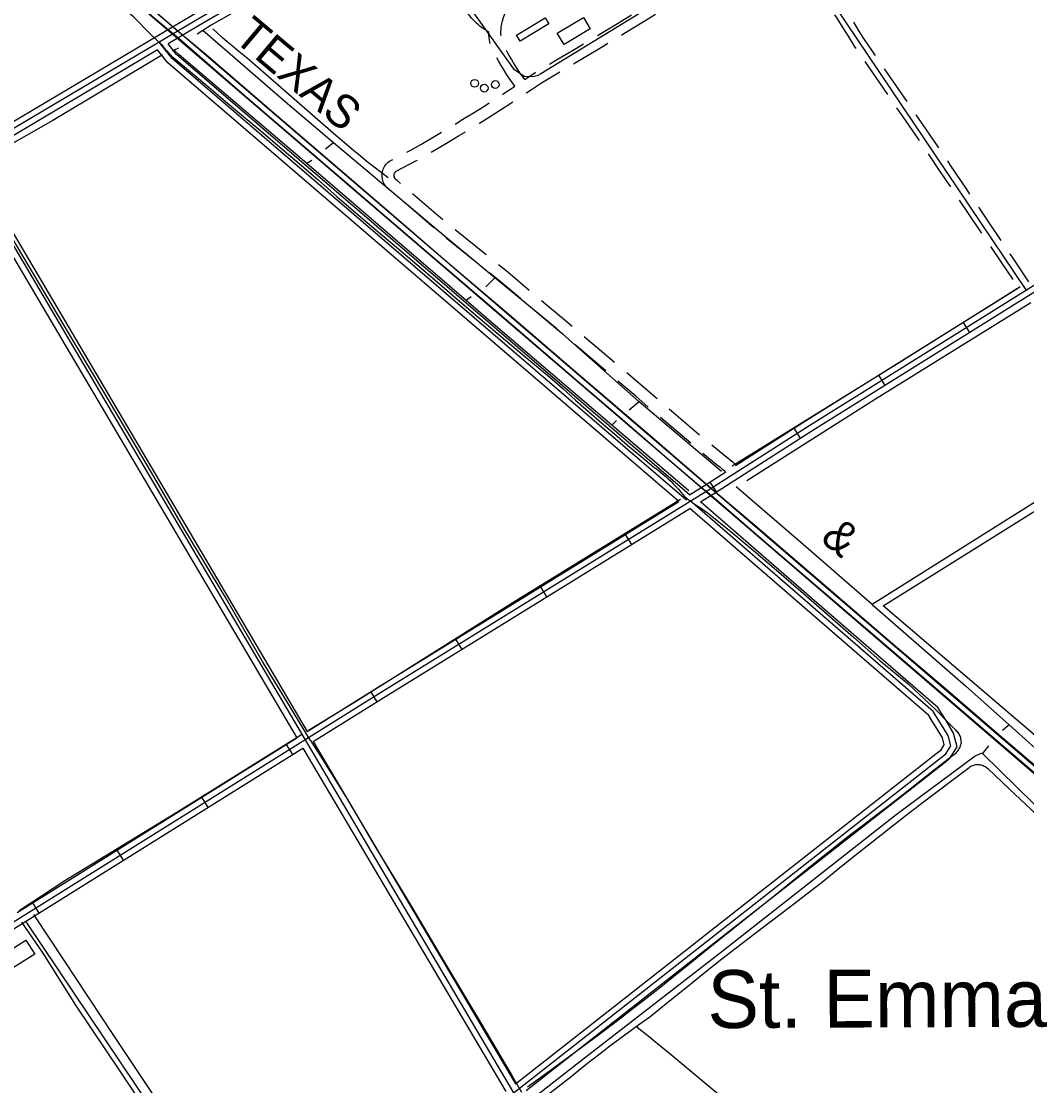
# Model space of a CAD drawing. Extents: x 3424494 to 3462436, y 522220 to 547718.
# Drawn here: x 3434790 to 3437311, y 540326 to 542993 of the extents above; entities that cross this region are included whole.
import ezdxf

# ---------------------------------------------------------------- set-up
doc = ezdxf.new("R2010")
doc.units = 0
for name, color, linetype in [('V-BLDG-OTLN', 7, 'Continuous'), ('V-DOMW-TANK', 7, 'Continuous'), ('V-DTCH-CNTR', 7, 'Continuous'), ('V-RAIL-IDEN', 7, 'Continuous'), ('V-RAIL-TRAK', 7, 'Continuous'), ('V-ROAD-CNTR', 7, 'Continuous'), ('V-SITE-OTLN', 7, 'Continuous'), ('V-TOPO-GNAM-IDEN', 7, 'Continuous'), ('V-TOPO-SHOR', 7, 'Continuous')]:
    doc.layers.add(name, color=color, linetype=linetype)

msp = doc.modelspace()

# ---------------------------------------------------------------- linework, layer by layer
at = {"layer": 'V-BLDG-OTLN'}
for points in [[(3436112.8, 542986.9), (3436041.2, 542943), (3436031.9, 542958.1), (3436103.5, 543002)], [(3436216.8, 542974.3), (3436151.2, 542934.8), (3436134, 542963.4), (3436199.6, 543002.9)], [(3434739.9, 540651.1), (3434802.1, 540690), (3434824, 540655), (3434761.8, 540616.1)]]:
    msp.add_lwpolyline(points, close=True, dxfattribs=at)
at = {"layer": 'V-DOMW-TANK'}
for centre in [(3435927.2, 542837.7), (3435978.7, 542834.7), (3435951.1, 542825.6)]:
    msp.add_circle(centre, 9.69, dxfattribs=at)
at = {"layer": 'V-DTCH-CNTR'}
for points in [[(3435142.5, 542934.2), (3435129.6, 542946.9), (3435114, 542960.9), (3435072.2, 543003.6), (3435041.5, 543030), (3434957.4, 543102.4), (3434865.6, 543180.4), (3434857.9, 543186.1), (3434850.2, 543191.7), (3434842.3, 543197), (3434834.3, 543202.2), (3434826.2, 543207.2), (3434817.9, 543211.9), (3434809.6, 543216.5), (3434801.1, 543220.9), (3434792.5, 543225.1)], [(3435710.5, 542600.9), (3435692.8, 542614.2), (3435675.3, 542627.7), (3435657.9, 542641.3), (3435640.7, 542655.1), (3435623.5, 542669.1), (3435606.5, 542683.2), (3435589.6, 542697.5), (3435572.8, 542711.9), (3435356.8, 542901), (3435344, 542910.9), (3435331.3, 542921), (3435318.9, 542931.3), (3435306.6, 542941.8), (3435294.4, 542952.4), (3435282.5, 542963.3), (3435270.7, 542974.4)], [(3435142.5, 542934.2), (3435146.5, 542929), (3435150.6, 542923.9), (3435154.9, 542919), (3435159.4, 542914.2), (3435164, 542909.6), (3435168.8, 542905.1), (3435173.8, 542900.8), (3435178.9, 542896.7), (3435219.9, 542862.2), (3435260.9, 542827.8), (3435301.9, 542793.3), (3435342.8, 542758.8), (3435391, 542718.3), (3435439, 542677.6), (3435486.8, 542636.7), (3435534.4, 542595.6), (3435581.8, 542554.3), (3435629.1, 542512.8), (3435680.3, 542469.9), (3435731.3, 542426.8), (3435782.1, 542383.5), (3435832.8, 542340), (3435883.3, 542296.4), (3435941.2, 542247.4), (3435999.3, 542198.5), (3436057.5, 542149.9), (3436115.9, 542101.5), (3436148, 542072.6), (3436180.1, 542044), (3436212.5, 542015.5), (3436245, 541987.2), (3436277.7, 541959.1), (3436310.5, 541931.2), (3436343.5, 541903.5), (3436376.6, 541875.9), (3436384, 541870.4), (3436391.2, 541864.7), (3436398.3, 541858.8), (3436405.2, 541852.8), (3436412, 541846.6), (3436418.7, 541840.3), (3436425.2, 541833.8), (3436431.6, 541827.1), (3436437.8, 541820.4), (3436443.8, 541813.4), (3436449.7, 541806.4), (3436453.4, 541802.6), (3436457.3, 541799), (3436461.4, 541795.6), (3436465.6, 541792.4), (3436469.9, 541789.3), (3436474.5, 541786.3)], [(3435515.5, 541190.4), (3435466.7, 541270.5), (3435395.5, 541389.1), (3435301.2, 541550.4), (3435200.8, 541718.7), (3435116.5, 541862.7), (3434998.5, 542062.9), (3434895.7, 542235.3), (3434807.3, 542382.4), (3434713.3, 542541), (3434649.7, 542642.3)], [(3436474.5, 541786.3), (3436486.4, 541778.4), (3436498.4, 541770.2), (3436510.1, 541761.7), (3436521.8, 541753), (3436574.1, 541709.9), (3436626.3, 541666.5), (3436678.3, 541622.9), (3436744.7, 541565.3), (3436811, 541507.4), (3436877.1, 541449.4), (3436943.1, 541391.2), (3436957.5, 541379.8), (3436971.7, 541368.2), (3436985.9, 541356.4), (3436999.9, 541344.5), (3437013.7, 541332.4), (3437027.5, 541320.2), (3437041.1, 541307.8), (3437054.5, 541295.3), (3437067.8, 541282.6), (3437081, 541269.8), (3437094.1, 541256.8), (3437107, 541243.7), (3437119.7, 541230.5), (3437132.4, 541217.1), (3437134.5, 541215.1), (3437136.5, 541213), (3437138.4, 541210.7), (3437140.1, 541208.3), (3437141.6, 541205.8), (3437142.9, 541203.2), (3437144, 541200.5), (3437144.9, 541197.7), (3437145.6, 541194.9), (3437146.1, 541192), (3437146.4, 541189.1)], [(3435515.5, 541190.4), (3435546.6, 541142.2), (3435610.6, 541039), (3435677.1, 540926), (3435768.7, 540774.3), (3435848, 540640.3), (3435941.5, 540484.1), (3436019.6, 540352.4), (3436044.2, 540309.4)], [(3437146.4, 541189.1), (3437146.5, 541186.1), (3437146.4, 541183.2), (3437145.6, 541180.1), (3437144.6, 541177), (3437143.4, 541174), (3437142, 541171.1), (3437140.5, 541168.3), (3437138.7, 541165.6), (3437136.8, 541163), (3437134.7, 541160.5), (3437132.4, 541158.2), (3437130.1, 541156), (3437127.5, 541154), (3437124.9, 541152.1), (3437071.9, 541110.3), (3437018.8, 541068.7), (3436965.5, 541027.2), (3436932.4, 541002.1), (3436899.4, 540976.9), (3436866.5, 540951.5), (3436833.8, 540925.9), (3436801.2, 540900.2), (3436768.7, 540874.3), (3436736.3, 540848.3), (3436678.5, 540801.5), (3436620.6, 540754.8), (3436562.5, 540708.3), (3436504.3, 540661.9), (3436467.5, 540632.1), (3436430.7, 540602.4), (3436393.6, 540572.9), (3436356.4, 540543.6), (3436319.1, 540514.5), (3436281.6, 540485.6), (3436237.5, 540452.5), (3436193.3, 540419.5), (3436148.9, 540386.8), (3436104.4, 540354.1), (3436059.8, 540321.7)], [(3436101.8, 540296.7), (3436169.2, 540348.9), (3436193.3, 540368.3), (3436217.5, 540387.5), (3436241.9, 540406.5), (3436266.4, 540425.3), (3436291.1, 540443.9), (3436315.9, 540462.3), (3436332.2, 540474.2), (3436340.9, 540480.5), (3436366, 540498.5), (3436411.5, 540534.5), (3436456.8, 540570.8), (3436501.9, 540607.2), (3436546.8, 540643.9), (3436629.9, 540707), (3436712.8, 540770.2), (3436795.5, 540833.7), (3436837.9, 540868), (3436880.5, 540902.2), (3436923.2, 540936.2), (3436966, 540970), (3437009, 541003.6), (3437052.1, 541037.1), (3437166.6, 541123), (3437168.7, 541124.6), (3437171.1, 541126), (3437173.5, 541127.3), (3437176, 541128.3), (3437178.5, 541129.2), (3437181.2, 541129.8), (3437183.8, 541130.3), (3437186.5, 541130.5), (3437189.2, 541130.6), (3437191.9, 541130.4), (3437194.6, 541130), (3437197.3, 541129.5), (3437199.9, 541128.7), (3437202.4, 541127.7), (3437204.9, 541126.6), (3437207.2, 541125.2), (3437209.4, 541123.7), (3437211.6, 541122), (3437213.6, 541120.2), (3437268.1, 541069.1)], [(3437268.1, 541069.1), (3437322.4, 541017.8), (3437376.5, 540966.3), (3437401.5, 540941.5), (3437426.7, 540916.9), (3437452.1, 540892.4), (3437477.6, 540868.1), (3437503.3, 540843.9), (3437529.2, 540820), (3437555.2, 540796.2), (3437581.4, 540772.6), (3437603.6, 540752.1), (3437625.7, 540731.4), (3437647.7, 540710.7), (3437669.5, 540689.8), (3437691.3, 540668.8), (3437698.7, 540661.2), (3437706.3, 540653.8), (3437714.1, 540646.5)], [(3434791.3, 540735), (3434844, 540657.5), (3434926.3, 540527.8), (3435039.3, 540359.2), (3435125.7, 540229.5), (3435182.9, 540141.3), (3435281.2, 539994.3), (3435375.4, 539848), (3435377.9, 539844.6), (3435380.2, 539841.1), (3435382.3, 539837.5), (3435384.3, 539833.8), (3435386, 539830), (3435387.6, 539826.1), (3435388.9, 539822.1), (3435390.1, 539818.1), (3435391.1, 539814), (3435391.8, 539809.9)], [(3435432.8, 539837.7), (3435377.7, 539913.5), (3435284, 540052.5), (3435156.4, 540250.8), (3435022.8, 540451.7), (3434898.4, 540638.5), (3434821.7, 540754.6)], [(3436995.5, 539908), (3436969.3, 539932.2), (3436942.9, 539956.2), (3436916.4, 539980.1), (3436889.8, 540003.8), (3436863, 540027.4), (3436836.1, 540050.8), (3436809, 540074), (3436781.9, 540097.1), (3436754.6, 540120.1), (3436727.1, 540142.9), (3436677.4, 540185.6), (3436627.6, 540228.1), (3436577.6, 540270.5), (3436527.5, 540312.8), (3436477.3, 540354.8), (3436426.9, 540396.7), (3436376.4, 540438.4), (3436365.1, 540447.1), (3436354, 540456), (3436343, 540465), (3436332.2, 540474.2)]]:
    msp.add_lwpolyline(points, dxfattribs=at)
at = {"layer": 'V-RAIL-TRAK'}
for points in [[(3438354.2, 540252.8), (3438206.8, 540377.4), (3438013.8, 540543.2), (3437793.6, 540730.8), (3437636.6, 540866.9), (3437435.3, 541038.9), (3437350, 541112.3), (3437236.4, 541208.7), (3437107.5, 541319.8), (3436970.1, 541437.5), (3436806.4, 541577.3), (3436640.7, 541720.5), (3436526.9, 541816.6), (3436366.6, 541954.8), (3436170.2, 542123.2), (3436013.4, 542257.2), (3435855.2, 542392.4), (3435713.1, 542515.2), (3435553.1, 542652.2), (3435406.3, 542777.9), (3435253.8, 542908.7), (3435190.4, 542962.1), (3435035.7, 543094.7)], [(3435063, 543054), (3435154.2, 542975.7), (3435179.2, 542955.6), (3435341.3, 542814.8), (3435557.9, 542629.5), (3435765.8, 542451), (3435989.1, 542259.9), (3436176.8, 542098.9), (3436296.9, 541996.1), (3436404, 541903.6), (3436500.7, 541820.9), (3436515, 541809.7), (3436645.7, 541697), (3436797.8, 541566.3), (3436983, 541407.9), (3437130.2, 541281.8), (3437253, 541176.3), (3437398.3, 541052), (3437536.8, 540934.5), (3437681.3, 540809.4), (3437784.3, 540721), (3437926.6, 540598.9), (3438130.4, 540424.7), (3438265.9, 540308.4)]]:
    msp.add_lwpolyline(points, dxfattribs=at)
at = {"layer": 'V-ROAD-CNTR'}
for p, q in [((3435847.3, 542495.7), (3435771.4, 542560.8)), ((3435825.1, 542475.2), (3435749.2, 542540.3)), ((3435956.1, 542407.6), (3435878.2, 542470.3)), ((3435933.8, 542387), (3435856, 542449.7)), ((3437151.6, 542238.6), (3437167.5, 542213.1)), ((3436277.9, 542137.7), (3436201.7, 542202.5)), ((3436255.7, 542117.2), (3436179.5, 542182)), ((3436939.5, 542106.3), (3436955.3, 542080.8)), ((3436491.1, 541956.2), (3436415, 542021.1)), ((3436468.9, 541935.7), (3436392.8, 542000.6)), ((3436727.4, 541973.5), (3436743.6, 541948.2)), ((3436517, 541838.5), (3436533.2, 541813.3)), ((3436304.5, 541707.2), (3436320.3, 541681.7)), ((3436091.8, 541575.9), (3436107.6, 541550.4)), ((3435879.1, 541444.7), (3435894.8, 541419.1)), ((3435666.3, 541313.2), (3435682.2, 541287.8)), ((3435454.3, 541180.8), (3435470.1, 541155.3)), ((3435242.2, 541048.3), (3435258.1, 541022.9)), ((3435030.2, 540915.9), (3435046.1, 540890.5)), ((3434818.2, 540783.5), (3434834, 540758))]:
    msp.add_line(p, q, dxfattribs=at)
for points in [[(3432086.3, 545626.6), (3433017.5, 544826.1), (3436584, 541768.3), (3439656.2, 539130.4), (3440791.3, 538157.4)], [(3432733, 545050.3), (3433007.7, 544814.8), (3436574.2, 541756.9), (3439266.7, 539445.1)], [(3437310.2, 542319.9), (3436715.7, 543202.9), (3436703.6, 543212.4), (3436689.4, 543216.7), (3436671.7, 543213.3), (3436648.2, 543201.1), (3436093.1, 542861.6), (3436083.9, 542856.7), (3436073.4, 542853.7), (3436051, 542854.7), (3436027.3, 542871.4), (3435835.4, 543140.8), (3435823.1, 543161.6), (3435812.9, 543190.5), (3435794.8, 543273.5)], [(3435645.9, 543240), (3435226.7, 542994.7), (3434699.7, 542682.6), (3433265.6, 541846), (3431743, 540947.2), (3429942, 539889.8), (3428572.6, 539081)], [(3435654.7, 543227.7), (3435234.3, 542981.8), (3435158.4, 542936.8)], [(3428581.7, 536858.3), (3428592.8, 536865), (3429696.6, 537565.1), (3431434.8, 538647.4), (3433216.6, 539765.4), (3435691.1, 541311), (3436517.9, 541821.2), (3436767.2, 541981.2), (3437838.1, 542649.1), (3438045.9, 542783.2), (3438150.3, 542848.1), (3438193, 542880.9), (3438253.3, 542932.7), (3438301.6, 542982.4), (3438351.9, 543036.7), (3438397.6, 543083.6), (3438439.4, 543132.1)], [(3435404.4, 543116), (3435219.1, 543007.7), (3435143.1, 542962.6)], [(3435993.3, 542956.8), (3435993, 542960.2), (3435992.9, 542964.7), (3435992.9, 542969.2), (3435993.2, 542973.7), (3435993.2, 542973.7), (3435993.6, 542978.2), (3435994.3, 542982.7), (3435995.1, 542987.2), (3435996.1, 542991.6), (3435997.4, 542995.9), (3435998.8, 543000.2), (3436000.5, 543004.8), (3436002.2, 543009.3), (3436003.8, 543014.3), (3436005.1, 543019.3), (3436006.2, 543024.4), (3436007.1, 543029.6), (3436007.7, 543034.8), (3436008.1, 543040), (3436008.2, 543045.2), (3436008, 543050.4), (3436007.7, 543054.8)], [(3435962.9, 542966.1), (3435961.3, 542966.9), (3435956.1, 542969.9), (3435951, 542973.2), (3435946, 542976.6), (3435941.2, 542980.2), (3435936.5, 542984), (3435932, 542988.1), (3435927.6, 542992.3), (3435923.4, 542996.6), (3435919.5, 543001.2), (3435915.6, 543005.9), (3435912, 543010.7), (3435908.6, 543015.7), (3435905.3, 543021.1), (3435900.9, 543029.4)], [(3436234.7, 542957.4), (3436285.3, 542988), (3436320.2, 543009.2)], [(3436295, 542958.8), (3436300.9, 542962.3), (3436352.3, 542993.6), (3436380.4, 543010.8)], [(3436829.6, 543009.6), (3436833.4, 543003.6), (3436848.5, 542979.6), (3436863.5, 542955.5), (3436878.5, 542930.8), (3436882.6, 542924.9)], [(3436876.9, 542990.9), (3436889, 542971.2), (3436903.6, 542947.2), (3436931.4, 542907.1)], [(3435143.1, 542962.6), (3434692.1, 542695.5), (3434646.8, 542669.1)], [(3435965.9, 542937.4), (3435965.1, 542941.3), (3435964.2, 542947), (3435963.5, 542952.8), (3435963, 542958.6), (3435962.9, 542964.4), (3435962.9, 542967)], [(3435132.3, 542921.4), (3434707.3, 542669.7), (3434661.9, 542643.2)], [(3436438.7, 541790), (3435158.2, 542889.4), (3435132.3, 542921.4)], [(3436458.1, 541793), (3435169, 542899.9), (3435135.8, 542940.9), (3435139.6, 542943.3)], [(3436465.4, 541806.5), (3435179.8, 542910.3), (3435158.4, 542936.8)], [(3436114.5, 542885.7), (3436130.8, 542895.4), (3436182.4, 542926.1), (3436200.4, 542936.9)], [(3436175, 542886.8), (3436197.8, 542900.3), (3436249.4, 542931.2), (3436260.8, 542938.1)], [(3436028, 542830.5), (3436024.2, 542835.6), (3436017.7, 542844.8), (3436011.3, 542854.1), (3436005.1, 542863.5), (3435999.2, 542873.1), (3435993.4, 542882.7), (3435987.8, 542892.5), (3435982.9, 542901.3)], [(3436053, 542847.2), (3436048.5, 542853.2), (3436042.3, 542861.9), (3436036.3, 542870.8), (3436030.4, 542879.7), (3436024.7, 542888.7), (3436019.2, 542897.9), (3436013.9, 542907.2), (3436008.8, 542916.5), (3436007.1, 542919.8)], [(3436905.4, 542892), (3436922.1, 542868), (3436962.2, 542809.7)], [(3436954.2, 542874.2), (3436990, 542822.4), (3437010.9, 542791.8)], [(3436053.1, 542847.3), (3436078.6, 542864.6), (3436080, 542865.4)], [(3436056, 542813.1), (3436057.9, 542814.4), (3436069.5, 542822.2), (3436094.7, 542839.2), (3436140.6, 542866.3)], [(3435996.7, 542810), (3436001.5, 542813.1), (3436027.2, 542830), (3436027.9, 542830.5)], [(3435878.1, 542735.7), (3435897.6, 542747.5), (3435923.8, 542763.6), (3435949.8, 542780), (3435963.1, 542788.4)], [(3435938.3, 542737.3), (3435939.6, 542738.2), (3435965.8, 542754.6), (3435991.9, 542771.2), (3436017.9, 542788), (3436022.6, 542791.1)], [(3436984.9, 542776.7), (3437008.2, 542742.7), (3437041.3, 542694.2)], [(3437033.5, 542758.9), (3437075.9, 542696.8), (3437089.8, 542676.2)], [(3435757.1, 542665.3), (3435765.4, 542669.7), (3435791.9, 542684.8), (3435818.5, 542700.2), (3435843.8, 542715.1)], [(3435818.2, 542665.3), (3435833.6, 542674.3), (3435860.3, 542690), (3435886.9, 542705.8), (3435904.2, 542716.4)], [(3437063.8, 542661.1), (3437093.8, 542617), (3437119.9, 542578.3)], [(3434636, 542628), (3435481.3, 541197.7)], [(3434641.3, 542648.5), (3436024.8, 540307.6)], [(3434661.9, 542643.2), (3435506.8, 541213.6)], [(3435718.9, 542566.4), (3435712.8, 542571.6), (3435710.8, 542573.1), (3435708.1, 542575.5), (3435705.6, 542578.1), (3435703.3, 542581), (3435701.3, 542584), (3435699.5, 542587.2), (3435698, 542590.5), (3435696.8, 542594), (3435695.8, 542597.6), (3435695.7, 542598.4), (3435695.2, 542601.1), (3435694.9, 542604.7), (3435694.9, 542608.4), (3435695.2, 542612), (3435695.8, 542615.6), (3435696.7, 542619.1), (3435697.9, 542622.6), (3435699.4, 542625.9), (3435701.1, 542629.1), (3435703.1, 542632.1), (3435705.4, 542635), (3435707.9, 542637.6), (3435710.6, 542640.1), (3435714, 542642.6), (3435721.7, 542646.7)], [(3435741.1, 542586.9), (3435731.6, 542595), (3435729.8, 542596.4), (3435728.9, 542597.1), (3435728.2, 542597.9), (3435727.5, 542598.8), (3435726.9, 542599.7), (3435726.3, 542600.7), (3435725.8, 542601.7), (3435725.5, 542602.8), (3435725.2, 542603.8), (3435725.3, 542603.3), (3435725, 542605), (3435724.9, 542606.1), (3435724.9, 542607.2), (3435725, 542608.3), (3435725.2, 542609.4), (3435725.5, 542610.5), (3435725.8, 542611.5), (3435726.3, 542612.6), (3435726.8, 542613.5), (3435727.4, 542614.5), (3435728.1, 542615.3), (3435728.9, 542616.2), (3435729.7, 542616.9), (3435730.1, 542617.2), (3435779.8, 542643.4), (3435783.5, 542645.5)], [(3437112.3, 542643.1), (3437118.6, 542633.8), (3437161.2, 542570.7), (3437168.2, 542560.2)], [(3436493.3, 541788.5), (3436525.8, 541808.6), (3436775.3, 541968.5), (3437807.4, 542612.3)], [(3437142.2, 542545.1), (3437192, 542470.7), (3437197.8, 542462)], [(3437190.4, 542527), (3437216.9, 542487.4), (3437246.2, 542443.9)], [(3437220.2, 542428.8), (3437248, 542387.5), (3437276.1, 542345.9)], [(3437268.5, 542410.7), (3437272.9, 542404.3), (3437315.9, 542340.6)], [(3436041.9, 542298.1), (3435990.9, 542341), (3435965, 542361.9)], [(3436064.1, 542318.6), (3436010, 542364.1), (3435987.2, 542382.5)], [(3436581.1, 541879.7), (3436759.2, 541993.9), (3437289.1, 542324.4)], [(3436171.2, 542228.4), (3436149.9, 542246.4), (3436094.8, 542292.8)], [(3436149, 542207.9), (3436130.6, 542223.5), (3436072.5, 542272.3)], [(3436384.5, 542047), (3436350.3, 542076.2), (3436308.4, 542111.8)], [(3436362.3, 542026.5), (3436330.9, 542053.3), (3436286.2, 542091.3)], [(3436556.3, 541863.7), (3436554.4, 541865.4), (3436548.9, 541870.1), (3436543.3, 541874.6), (3436537, 541879.3), (3436499.5, 541910)], [(3436582.4, 541880.5), (3436580.3, 541882.5), (3436574.2, 541888), (3436568, 541893.3), (3436561.6, 541898.3), (3436555.5, 541902.9), (3436521.7, 541930.5)], [(3436465.4, 541806.5), (3436509.9, 541833.9), (3436556.9, 541864.1)], [(3430875.5, 538296.9), (3431286, 537667.5), (3431730, 537009.6), (3431744, 536995.9), (3431766.7, 537003.7), (3431795.8, 537021.3), (3433023.9, 537980.1), (3434017.2, 538743.4), (3435515.2, 539908), (3437108.3, 541157.2), (3437120.6, 541177.3), (3437114, 541203.1), (3437096.3, 541232.8), (3437077, 541263.5), (3436466.5, 541791.8)], [(3435506.8, 541213.6), (3435683.2, 541323.8), (3436438.7, 541790)], [(3436759.2, 541558.3), (3436493.3, 541788.5)], [(3435522.1, 541187.8), (3435699, 541298.3), (3436466.5, 541771.9)], [(3436735.6, 541539.1), (3436466.5, 541771.9)], [(3437074.5, 541239.2), (3437065.5, 541253.6), (3436735.6, 541539.1)], [(3437097.1, 541259.8), (3437088.6, 541273.3), (3436760.2, 541557.5)], [(3437103.1, 541134.2), (3437119.6, 541147.1), (3437136.7, 541174.9), (3437127.9, 541208.9), (3437109.1, 541240.6), (3437097.1, 541259.8)], [(3437083.8, 541157.1), (3437096.9, 541167.4), (3437104.5, 541179.7), (3437100, 541197.2), (3437083.5, 541224.9), (3437074.5, 541239.2)], [(3434780, 540759.6), (3435481.3, 541197.7)], [(3435522.1, 541187.8), (3436029.1, 540330)], [(3434160.9, 540337.5), (3435496.6, 541171.9)], [(3435496.6, 541171.9), (3436005.2, 540311.3)], [(3436484.1, 540686.9), (3437083.8, 541157.1)], [(3436500.4, 540661.5), (3437103.1, 541134.2)], [(3436029.1, 540330), (3436483.1, 540686)], [(3436056.6, 540313.5), (3436500.4, 540661.5)]]:
    msp.add_lwpolyline(points, dxfattribs=at)
at = {"layer": 'V-SITE-OTLN'}
msp.add_lwpolyline([(3438093.1, 542241.3), (3438179.5, 542290.9), (3438350.3, 542057.5), (3438335.8, 542045), (3438329.6, 542039.6), (3438199.3, 541927.6), (3438374.2, 541702.8), (3438348.9, 541681.5), (3438310.5, 541649.1), (3438320, 541638.7), (3438447.3, 541494.1), (3437806.2, 540798.8), (3436951, 541528.5), (3438065.6, 542224.2)], close=True, dxfattribs=at)
at = {"layer": 'V-TOPO-SHOR'}
for p, q in [((3435573.5, 542688.9), (3435553.3, 542672.5)), ((3435518.9, 542644.3), (3435506.4, 542636.8)), ((3435977.5, 542350.4), (3435955.3, 542327.3)), ((3435918.5, 542302.6), (3435905.5, 542293.5)), ((3436282.9, 541992.7), (3436271.3, 541980.9)), ((3437266.9, 541229.6), (3437250.2, 541215.9)), ((3437215.7, 541177.5), (3437200.3, 541158.3)), ((3435176.7, 540179.6), (3434803.6, 540735.6))]:
    msp.add_line(p, q, dxfattribs=at)
for points in [[(3435585.9, 543171.2), (3435404.9, 543062.9), (3435266.8, 542983.5), (3435245.3, 542970.2)], [(3436339.2, 542039.8), (3436132.8, 542222.1), (3435977.5, 542350.4), (3435855.4, 542451.2), (3435573.5, 542688.9), (3435457.9, 542786.4), (3435245.3, 542970.2), (3435231.4, 542961)], [(3435184.7, 542925.7), (3435174.1, 542920.5), (3435169.2, 542918)], [(3435144.4, 542908.9), (3434869.4, 542744.8), (3434664.4, 542628.3)], [(3436464, 541816.5), (3436271.3, 541980.9), (3435973.8, 542234.6), (3435905.5, 542293.5), (3435583.6, 542571), (3435506.4, 542636.8), (3435186.4, 542909), (3435174.1, 542920.5)], [(3437294.6, 542327.8), (3436987.1, 542135), (3436573, 541878.1)], [(3438612.9, 542279.4), (3438359.2, 542091.4), (3438192.1, 542324.8), (3437942.9, 542169.8), (3437414.7, 541840.2), (3436924.1, 541531.6), (3436750.5, 541682), (3436582.6, 541826.3)], [(3437321.4, 542287.3), (3436932.5, 542046.3), (3436609.3, 541841.8)], [(3436545.6, 541865.2), (3436339.2, 542039.8), (3436314.3, 542018.3)], [(3436443.2, 541795.1), (3436021.3, 541534.7), (3435626.2, 541285.9), (3435510.3, 541215.6)], [(3436924.1, 541531.6), (3437157.4, 541327.3), (3437266.9, 541229.6), (3437479.7, 541039.8), (3437659.9, 540894.7), (3437807.6, 540775.9)], [(3435493.3, 541205.1), (3435180.5, 541010.6), (3434899.7, 540838.8), (3434785, 540764.2)], [(3437598.3, 540832.5), (3437566.7, 540798.6), (3437329.1, 541032.2), (3437200.3, 541158.3), (3437197.7, 541158.3), (3437194.6, 541157.3), (3437182.2, 541151.2), (3436984.2, 541004.2), (3436538.9, 540654.8), (3436191.1, 540385.3), (3435898.8, 540157.4), (3435645.8, 539955.5), (3435443.2, 539798.2), (3435434.6, 539791.6), (3435172.6, 539588.7), (3434947.1, 539413), (3434726.3, 539241.4), (3434474.4, 539043.1), (3434118.3, 538766.5), (3433835.8, 538546.2), (3433562.1, 538334.1), (3433206.5, 538055.4), (3432975.9, 537878.2)]]:
    msp.add_lwpolyline(points, dxfattribs=at)

# ---------------------------------------------------------------- texts
at = {"layer": 'V-RAIL-IDEN'}
for s, rotation, p in [('TEXAS', 319.9824, (3435319.2, 542947.2)), ('&', 320.3051, (3436791, 541692.8))]:
    msp.add_text(s, height=83, rotation=rotation, dxfattribs=at).set_placement(p)
at = {"layer": 'V-TOPO-GNAM-IDEN'}
msp.add_text('St. Emma', height=145, rotation=0.2224, dxfattribs=at).set_placement((3436510.9, 540469.9))

doc.saveas('drawing.dxf')
